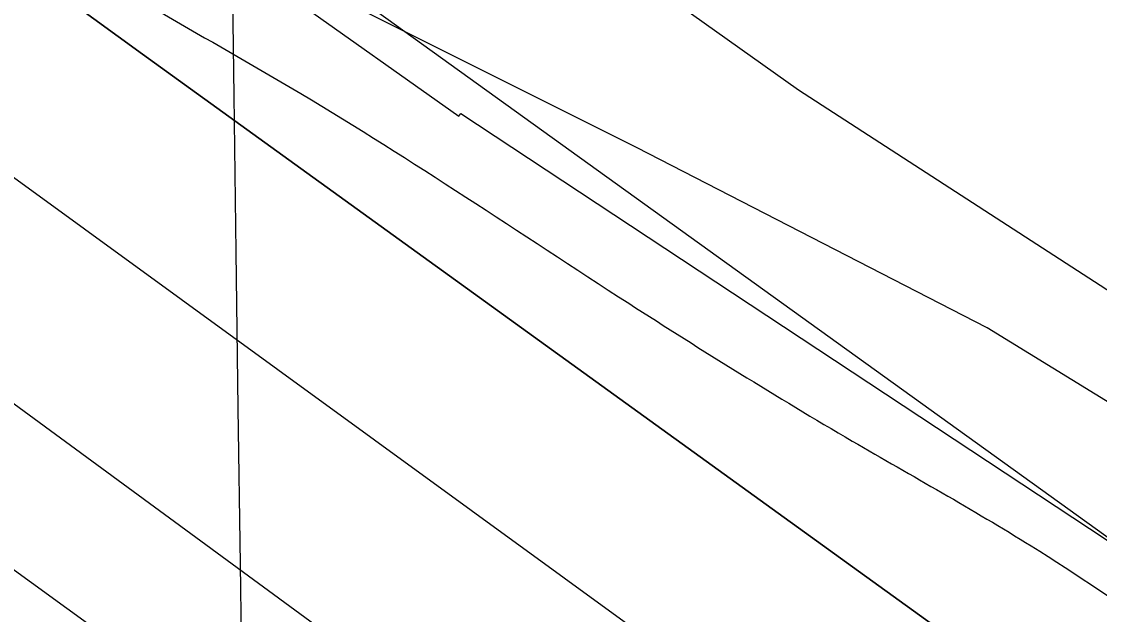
# Model space of a CAD drawing. Extents: x 3734862 to 3772949, y 391520 to 417239.
# Drawn here: x 3762831.1 to 3762994.4, y 399711.1 to 399801 of the extents above; entities that cross this region are included whole.
import ezdxf

# ---------------------------------------------------------------- set-up
doc = ezdxf.new("R2010")
doc.units = 0
for name, color, linetype in [('V-GRID-MAJR', 7, 'Continuous'), ('V-RIVR-EDGE', 7, 'Continuous'), ('V-RRAP-FSHR', 7, 'Continuous'), ('V-RRAP-RVMT', 7, 'Continuous'), ('V-SITE-VEGE', 7, 'Continuous'), ('V-TOPO-DPTH', 7, 'Continuous'), ('V-TOPO-MINR', 7, 'Continuous'), ('V-TOPO-WATR', 7, 'Continuous')]:
    doc.layers.add(name, color=color, linetype=linetype)

msp = doc.modelspace()

# ---------------------------------------------------------------- linework, layer by layer
at = {"layer": 'V-GRID-MAJR'}
msp.add_spline([(3762898.112, 397163.154), (3762817.929, 403220.826), (3762737.7120000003, 409281.10000000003), (3762657.495, 415341.37700000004), (3762657.461, 415343.97500000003)], degree=3, dxfattribs=at)
at = {"layer": 'V-RIVR-EDGE'}
msp.add_spline([(3755702.07690273, 404495.317851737), (3755757.1795837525, 404470.76501479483), (3755793.3040031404, 404451.23285420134), (3755852.470499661, 404424.4091738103), (3755881.387253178, 404415.74665074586), (3755906.2278926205, 404404.38125297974), (3755920.2234916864, 404395.7556256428), (3755948.6690821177, 404379.4075653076), (3755958.16324417, 404378.9319300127), (3755969.012756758, 404378.0007843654), (3755990.692775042, 404368.45183774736), (3756022.7511428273, 404350.28620821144), (3756054.8206911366, 404336.6421406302), (3756079.6557403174, 404323.0159618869), (3756103.5864771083, 404309.3920192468), (3756144.2279862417, 404288.0400533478), (3756167.6931502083, 404268.9913544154), (3756188.906477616, 404253.56549530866), (3756231.358847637, 404233.11336959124), (3756271.5616172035, 404217.1883960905), (3756299.108485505, 404203.1033528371), (3756403.0071399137, 404163.5086117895), (3756460.37395607, 404140.30665317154), (3756508.692058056, 404114.8662746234), (3756530.8208783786, 404103.95974136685), (3756588.1809862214, 404078.0448455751), (3756639.210907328, 404052.14560251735), (3756694.2934634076, 404019.453954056), (3756726.796161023, 403998.1221130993), (3756735.8169238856, 403989.0566281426), (3756740.3150067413, 403979.55016751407), (3756740.2993540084, 403973.219980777), (3756740.7380935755, 403967.792988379), (3756747.5025476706, 403960.5417184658), (3756759.6939941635, 403953.72918812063), (3756786.341022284, 403941.455005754), (3756814.3445189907, 403929.1774692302), (3756864.4734818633, 403904.63693086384), (3756889.3208296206, 403895.9844702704), (3756899.7237762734, 403897.31522365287), (3756908.325924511, 403901.8155426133), (3756919.1765551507, 403901.3365531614), (3756933.175508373, 403894.0673944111), (3756945.8325276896, 403892.6796203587), (3756956.233238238, 403893.1060613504), (3756962.1213312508, 403897.1609324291), (3756970.711180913, 403896.68753323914), (3756978.392245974, 403894.4077453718), (3756992.4102060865, 403894.8252419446), (3757002.816506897, 403897.5124639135), (3757019.104192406, 403901.5416197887), (3757027.69516012, 403901.52037679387), (3757034.024228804, 403901.0525678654), (3757036.273829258, 403896.52541564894), (3757036.7125688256, 403891.09842325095), (3757038.502186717, 403883.4072957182), (3757046.618637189, 403874.34404686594), (3757060.6153543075, 403866.1705757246), (3757076.4106337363, 403853.923226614), (3757104.388415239, 403831.24609759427), (3757122.438885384, 403816.732377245), (3757145.4686639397, 403804.4671392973), (3757165.3445296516, 403796.7312896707), (3757181.59867359, 403787.195759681), (3757194.2355679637, 403777.66917411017), (3757213.6480969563, 403765.41288058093), (3757229.903358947, 403756.32950678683), (3757251.581141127, 403745.87624777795), (3757266.491115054, 403741.3177900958), (3757283.2041235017, 403734.4940792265), (3757308.943485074, 403720.8656643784), (3757360.423326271, 403694.0609908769), (3757393.8258640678, 403670.91828903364), (3757429.9648181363, 403657.2641589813), (3757461.586682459, 403645.42983423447), (3757505.403347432, 403628.13944772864), (3757548.3145819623, 403610.39914113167), (3757591.664556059, 403587.23184213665), (3757649.454459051, 403552.2727043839), (3757711.754743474, 403512.7808241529), (3757753.7571934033, 403493.23412887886), (3757766.8563064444, 403487.7758310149), (3757773.1864931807, 403487.76017828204), (3757785.862519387, 403494.0590595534), (3757794.4534871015, 403494.0378165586), (3757803.485430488, 403489.4938935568), (3757807.0814370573, 403480.89398142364), (3757810.6371937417, 403456.0164462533), (3757814.234318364, 403447.86869031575), (3757826.4157023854, 403436.9867542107), (3757854.414726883, 403422.9005929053), (3757930.256218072, 403373.8798909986), (3757975.846848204, 403342.56819022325), (3758005.1900427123, 403323.5049566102), (3758062.0711611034, 403286.73943018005), (3758092.308605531, 403263.6045547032), (3758175.8244534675, 403209.5911277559), (3758234.505252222, 403169.2038795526), (3758283.703069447, 403133.81382859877), (3758328.8437794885, 403103.4075582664), (3758399.2280908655, 403041.7398995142), (3758421.7900604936, 403023.14559288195), (3758438.054266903, 403017.67946865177), (3758463.827170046, 403017.6157396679), (3758491.4299409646, 403026.1385061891), (3758504.532408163, 403022.0366769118), (3758513.556525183, 403014.3276605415), (3758513.9885564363, 403006.1877309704), (3758499.9493533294, 402997.17926668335), (3758498.1228397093, 402989.94923976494), (3758502.1631761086, 402978.1831162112), (3758510.7329008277, 402969.5709055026), (3758522.0200349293, 402962.76061126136), (3758545.0453412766, 402948.6867485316), (3758582.0684827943, 402926.89157085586), (3758650.225554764, 402878.7941882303), (3758697.608038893, 402840.6956723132), (3758721.522004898, 402820.2893867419), (3758740.937888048, 402809.3895617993), (3758782.023727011, 402784.8713844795), (3758831.236078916, 402755.3593640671), (3758902.1172685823, 402711.7768350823), (3758960.355973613, 402675.46011069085), (3759018.583498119, 402634.6218243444), (3759069.5910581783, 402599.6794573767), (3759134.58750899, 402553.39852589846), (3759185.569353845, 402508.05656643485), (3759223.4766828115, 402478.12034113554), (3759262.2883241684, 402448.18187973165), (3759321.4078624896, 402402.36763912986), (3759371.507756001, 402366.07103968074), (3759431.5394330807, 402323.41965634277), (3759463.5855022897, 402300.2803086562), (3759488.860409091, 402281.6792937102), (3759576.885520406, 402222.68096808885), (3759626.98653197, 402186.83652483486), (3759672.1205336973, 402153.71731732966), (3759778.214003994, 402087.4397704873), (3759832.8343414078, 402050.6798343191), (3759872.999097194, 402019.3815501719), (3759909.5499575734, 401989.4486790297), (3760050.814340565, 401883.7463350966), (3760100.016629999, 401850.1649089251), (3760145.608378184, 401819.30536434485), (3760185.7731339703, 401788.00708019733), (3760211.945644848, 401766.69089197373), (3760254.8211017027, 401734.48158712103), (3760285.5051120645, 401709.0848126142), (3760303.1179606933, 401700.4502408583), (3760325.251253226, 401691.3523323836), (3760352.7835868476, 401671.389258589), (3760391.141953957, 401640.9997590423), (3760430.4079876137, 401611.964491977), (3760461.5530985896, 401590.18384898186), (3760536.946905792, 401542.9728899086), (3760582.987456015, 401510.7557586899), (3760602.845432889, 401495.78540993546), (3760629.0246520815, 401477.18215888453), (3760672.363445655, 401449.49329793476), (3760711.1929758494, 401426.78933565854), (3760818.6116092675, 401347.8480611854), (3760872.326516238, 401310.63820492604), (3760925.5847948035, 401271.62084193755), (3760948.59556647, 401251.66894866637), (3761039.7589378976, 401181.81104798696), (3761107.016169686, 401135.52452624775), (3761151.703605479, 401104.6672177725), (3761172.9269953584, 401093.310764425), (3761186.032816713, 401090.5654037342), (3761199.1509366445, 401092.7937611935), (3761219.5136181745, 401099.0736355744), (3761228.1057039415, 401099.50454877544), (3761233.521515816, 401095.421726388), (3761236.667602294, 401087.72724469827), (3761236.6430051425, 401077.7798083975), (3761228.4695340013, 401063.78309127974), (3761223.028006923, 401057.466321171), (3761223.0078819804, 401049.32750965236), (3761228.8613153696, 401039.36553867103), (3761242.394695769, 401026.6716236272), (3761254.1384582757, 401021.6688361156), (3761266.791005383, 401018.4724372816), (3761292.522540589, 401001.678929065), (3761317.338582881, 400980.36609499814), (3761342.145680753, 400955.4360113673), (3761463.0719793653, 400853.4012293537), (3761509.994480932, 400812.1387381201), (3761550.151410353, 400777.67536060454), (3761585.343566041, 400746.84153122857), (3761681.4739473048, 400674.2583948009), (3761756.3954733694, 400618.90974226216), (3761817.7735565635, 400572.18559900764), (3761878.259625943, 400530.4374100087), (3761996.4931123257, 400436.54814782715), (3762057.419039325, 400389.82512262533), (3762104.8037595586, 400352.6309190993), (3762156.25229529, 400313.16587212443), (3762204.5446820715, 400277.32590108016), (3762245.166066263, 400247.83512366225), (3762291.6453560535, 400210.19100004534), (3762325.939907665, 400182.0723439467), (3762356.1795881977, 400159.8417808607), (3762404.0187007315, 400123.550771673), (3762432.901912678, 400101.32356274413), (3762455.4851253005, 400091.3202238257), (3762473.53335934, 400075.90219108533), (3762512.340528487, 400044.15510489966), (3762551.5998538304, 400012.4069006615), (3762593.579942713, 399983.8170814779), (3762620.206845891, 399963.4040875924), (3762661.74036884, 399937.0761674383), (3762686.5664736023, 399919.832739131), (3762793.0819126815, 399841.3458569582), (3762834.6098453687, 399812.7571558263), (3762873.439375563, 399790.0531935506), (3762923.0982934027, 399758.27927410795), (3762956.9585776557, 399737.3962351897), (3762984.0488175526, 399721.50368520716), (3763024.221399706, 399693.3704944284), (3763075.2267236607, 399657.5238150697), (3763115.862642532, 399633.91106819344), (3763172.753823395, 399601.2149475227), (3763228.740691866, 399568.52106295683), (3763285.1741262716, 399533.5652793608), (3763344.3093173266, 399494.0812254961), (3763398.471908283, 399455.0616264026), (3763444.055830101, 399421.03698845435), (3763484.67609624, 399391.094054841), (3763603.3762734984, 399303.0817051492), (3763654.820337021, 399261.8080333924), (3763661.1449334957, 399259.5315996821), (3763667.0106654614, 399254.54334685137), (3763671.9609045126, 399245.0357681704), (3763696.325908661, 399224.17620835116), (3763722.9438674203, 399200.1459649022), (3763745.502482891, 399180.19518968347), (3763818.144221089, 399117.1654720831), (3763841.612739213, 399099.4732417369), (3763852.4465990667, 399092.2119093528), (3763858.756660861, 399084.05744510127), (3763874.9929159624, 399067.2874159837), (3763898.0003334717, 399045.97905412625), (3763924.6227644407, 399023.7574354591), (3763949.0000671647, 399007.8715937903), (3763970.201095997, 398987.47201653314), (3764004.0267206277, 398952.57213555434), (3764028.3794262, 398926.7388575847), (3764056.7981833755, 398899.539048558), (3764092.878998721, 398862.37279634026), (3764130.7706749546, 398826.1063843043), (3764147.012520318, 398811.59713616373), (3764152.861481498, 398799.8265404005), (3764162.316511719, 398783.52543826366), (3764173.5835208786, 398768.57633250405), (3764186.6680992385, 398757.2400040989), (3764206.0839823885, 398746.34017915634), (3764226.87310491, 398742.219342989), (3764246.2945783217, 398733.5802990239), (3764269.3154124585, 398717.6978115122), (3764284.2007892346, 398703.1919175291), (3764301.80692955, 398691.8444086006), (3764323.0247291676, 398678.2271742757), (3764345.137896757, 398660.9904542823), (3764412.350406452, 398596.61768472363), (3764457.023307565, 398559.8823457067), (3764502.599403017, 398522.69261438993), (3764538.2582495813, 398497.7356975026), (3764566.263982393, 398486.3624733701), (3764583.8936018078, 398484.51024454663), (3764604.245102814, 398486.26855697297), (3764616.453320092, 398486.2383695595), (3764626.38957587, 398481.6922104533), (3764630.8932489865, 398474.446530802), (3764636.2866998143, 398461.32058450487), (3764634.902279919, 398450.0200337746), (3764631.7159435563, 398441.436892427), (3764633.0556413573, 398434.65119533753), (3764636.2095542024, 398430.12180701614), (3764643.885029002, 398425.5812381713), (3764661.0569019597, 398421.46934642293), (3764685.4431491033, 398409.2007543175), (3764715.2183748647, 398381.9975911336), (3764745.4491109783, 398356.1497784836), (3764793.3083484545, 398327.9975808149), (3764844.3147904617, 398292.60305765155), (3764885.8281884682, 398258.136325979), (3764918.7774520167, 398234.54258599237), (3764992.815908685, 398187.78713727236), (3765058.2712240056, 398144.2180249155), (3765088.0744010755, 398128.3187666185), (3765140.907356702, 398100.1542703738), (3765168.890728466, 398079.7379223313), (3765193.714597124, 398061.590181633), (3765246.1166395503, 398042.0177711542), (3765282.230996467, 398018.41620480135), (3765309.740969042, 397989.410007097), (3765339.951580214, 397955.42338292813), (3765361.1492548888, 397933.6673370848), (3765382.3469295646, 397911.9112912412), (3765434.688597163, 397867.9224462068), (3765477.570762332, 397838.4260785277), (3765508.7337621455, 397823.87993466), (3765545.3025113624, 397801.1815626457), (3765575.5399557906, 397778.0466871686), (3765617.5211627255, 397749.90902418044), (3765653.635519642, 397726.3074578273), (3765681.6289538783, 397709.96051554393), (3765727.234118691, 397684.52684530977), (3765761.9897709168, 397660.02432072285), (3765771.936089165, 397659.54756737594), (3765788.2148302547, 397659.95947368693), (3765793.6362323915, 397658.13743227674), (3765793.625051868, 397653.61587032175), (3765785.4739417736, 397648.6622771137), (3765785.466115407, 397645.4971837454), (3765790.8606842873, 397632.8233936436), (3765800.333603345, 397623.75679063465), (3765814.7757683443, 397612.8692642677), (3765831.939814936, 397605.59227915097), (3765847.3075353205, 397603.29348439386), (3765858.1481034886, 397598.7450891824), (3765865.8213421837, 397593.3002079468), (3765888.841058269, 397576.96556423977), (3765908.697917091, 397561.54305929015), (3765918.1607736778, 397548.4070505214), (3765919.501589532, 397542.07350962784), (3765921.295679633, 397536.19100687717), (3765926.7148456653, 397533.4646530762), (3765933.047268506, 397534.3533127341), (3765940.731687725, 397533.4299934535), (3765944.7932671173, 397530.2548376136), (3765956.9746511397, 397519.3729015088), (3765987.673196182, 397499.85415754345), (3766024.6717405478, 397468.111543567), (3766059.413976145, 397438.18314463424), (3766085.125386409, 397413.2508248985), (3766102.727054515, 397400.09469118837), (3766131.6091484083, 397377.41532606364), (3766172.6882790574, 397350.184211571), (3766210.592253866, 397318.8915176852), (3766264.3161052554, 397285.29891099), (3766306.7584128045, 397260.77737951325), (3766362.727392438, 397220.84899581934), (3766381.1243656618, 397208.4974980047)], degree=3, dxfattribs=at)
at = {"layer": 'V-RRAP-FSHR'}
msp.add_lwpolyline([(3754460.933595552, 405046.65586063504), (3755005.699548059, 404860.94322046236), (3755712.4233887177, 404532.3764361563), (3756610.551261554, 404118.0967557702), (3756963.9131818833, 403918.09931558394), (3757348.8020142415, 403748.52901142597), (3757842.441694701, 403484.6052991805), (3758500.898271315, 403026.8301947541), (3759143.8002879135, 402584.14680234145), (3759834.389984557, 402066.73803385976), (3760444.4564171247, 401629.94059345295), (3760667.448801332, 401482.9781613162), (3761054.5269456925, 401205.38814505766), (3761588.83581019, 400792.8902246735), (3762211.7309147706, 400314.43236822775), (3762948.824547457, 399790.6461277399), (3763371.873763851, 399516.16292748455), (3763828.6637802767, 399148.503919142)], dxfattribs=at)
at = {"layer": 'V-RRAP-RVMT'}
for p, q in [((3762834.340000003, 399831.2940000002), (3762897.3611279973, 399786.6446208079)), ((3762897.3611279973, 399786.6446208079), (3762897.6530000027, 399787.02800000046)), ((3762897.6530000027, 399787.02800000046), (3763124.079000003, 399637.47800000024))]:
    msp.add_line(p, q, dxfattribs=at)
at = {"layer": 'V-SITE-VEGE'}
msp.add_lwpolyline([(3763022.913, 399726.564), (3762977.4020000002, 399754.556), (3762924.273, 399781.909), (3762879.42, 399804.36), (3762847.688, 399821.876), (3762809.11, 399851.208), (3762772.623, 399882.603), (3762733.3710000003, 399914.71), (3762691.33, 399943.37200000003), (3762651.346, 399969.942)], dxfattribs=at)
at = {"layer": 'V-TOPO-DPTH'}
for points in [[(3763624.9810617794, 399209.699856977), (3763175.672332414, 399498.9343155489), (3763151.7128553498, 399514.4741137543), (3763127.825205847, 399530.1227418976), (3763104.0452976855, 399545.9346149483), (3763080.337217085, 399561.8553179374), (3763056.778665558, 399577.993305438), (3763033.347610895, 399594.31210731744), (3763010.1078015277, 399610.90213076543), (3762986.995489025, 399627.6729685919), (3762543.3181991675, 399953.5684779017), (3762510.4493876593, 399977.75244824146), (3762477.6065945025, 400001.9716417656), (3762444.802828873, 400026.24367006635), (3762412.0250815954, 400050.55092155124), (3762409.2887390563, 400052.583548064), (3762377.9258043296, 400075.9371302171), (3762346.59903902, 400099.33901360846), (3762315.326527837, 400122.81334885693), (3762284.0901860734, 400146.33598534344), (3761746.546744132, 400552.1107698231)], [(3763624.9810617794, 399209.699856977), (3763175.672332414, 399498.9343155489), (3763151.7128553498, 399514.4741137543), (3763127.825205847, 399530.1227418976), (3763104.0452976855, 399545.9346149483), (3763080.337217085, 399561.8553179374), (3763056.778665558, 399577.993305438), (3763033.347610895, 399594.31210731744), (3763010.1078015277, 399610.90213076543), (3762986.995489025, 399627.6729685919), (3762543.3181991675, 399953.5684779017), (3762510.4493876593, 399977.75244824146), (3762477.6065945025, 400001.9716417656), (3762444.802828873, 400026.24367006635), (3762412.0250815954, 400050.55092155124), (3762409.2887390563, 400052.583548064), (3762377.9258043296, 400075.9371302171), (3762346.59903902, 400099.33901360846), (3762315.326527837, 400122.81334885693), (3762284.0901860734, 400146.33598534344), (3761746.546744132, 400552.1107698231)], [(3762093.856911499, 400353.63054097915), (3762149.9387605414, 400310.65157861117), (3762206.231186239, 400267.94879407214), (3762262.6639963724, 400225.43012808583), (3762353.748333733, 400157.1539430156), (3762364.761521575, 400148.9348225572), (3762375.797711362, 400140.746842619), (3762386.868404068, 400132.6055734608), (3762397.9620987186, 400124.4954448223), (3762742.0866278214, 399874.03463819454), (3762795.75436048, 399835.02504109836), (3762849.454270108, 399796.0598465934), (3762903.202445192, 399757.1612559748), (3762956.9827972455, 399718.30706794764), (3763038.8922421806, 399659.2079569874), (3763051.760693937, 399649.9629031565), (3763064.65406388, 399640.752883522), (3763077.584811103, 399631.59541518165), (3763090.5404765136, 399622.47298103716), (3763453.449641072, 399368.04191494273)]]:
    msp.add_lwpolyline(points, dxfattribs=at)
at = {"layer": 'V-TOPO-MINR'}
for points in [[(3763691.4, 399228.17), (3763083.6358331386, 399659.65644288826), (3763081.527594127, 399661.1548628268), (3763079.420402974, 399662.65475326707), (3763077.3147836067, 399664.15684946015), (3763075.2102120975, 399665.6604161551), (3763061.166890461, 399675.7044808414), (3763052.0445156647, 399682.2354632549), (3763042.926236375, 399688.77215298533), (3763033.814100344, 399695.3174036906), (3763024.7060598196, 399701.8683617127), (3762392.6174930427, 400156.94858994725), (3762390.8311297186, 400158.2416219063), (3762389.0491907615, 400159.54069045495), (3762387.2738883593, 400160.8488138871), (3762385.503010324, 400162.1629739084), (3762370.427630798, 400173.4099601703), (3762361.142528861, 400180.3786150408), (3762351.88428806, 400187.3825659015), (3762342.6663389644, 400194.439460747), (3762333.4752510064, 400201.5316515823), (3761742.01102267, 400660.63784386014)], [(3763624.9810617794, 399209.699856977), (3763175.672332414, 399498.9343155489), (3763151.7128553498, 399514.4741137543), (3763127.825205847, 399530.1227418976), (3763104.0452976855, 399545.9346149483), (3763080.337217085, 399561.8553179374), (3763056.778665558, 399577.993305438), (3763033.347610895, 399594.31210731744), (3763010.1078015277, 399610.90213076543), (3762986.995489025, 399627.6729685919), (3762543.3181991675, 399953.5684779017), (3762510.4493876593, 399977.75244824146), (3762477.6065945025, 400001.9716417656), (3762444.802828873, 400026.24367006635), (3762412.0250815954, 400050.55092155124), (3762409.2887390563, 400052.583548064), (3762377.9258043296, 400075.9371302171), (3762346.59903902, 400099.33901360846), (3762315.326527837, 400122.81334885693), (3762284.0901860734, 400146.33598534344), (3761746.546744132, 400552.1107698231)], [(3763345.796332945, 399414.28406897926), (3763271.37007574, 399464.7614899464), (3763197.175796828, 399515.583514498), (3763097.9715040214, 399584.0432089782), (3763073.6182131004, 399600.9853381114), (3763049.3513621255, 399618.04941166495), (3763025.2141710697, 399635.2964018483), (3763001.163419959, 399652.665336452), (3762811.337193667, 399790.84822952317), (3762736.231577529, 399845.60508518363), (3762661.179533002, 399900.4351577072), (3762586.20784589, 399955.37505552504), (3762511.2897303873, 400010.3881702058), (3762403.5333282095, 400089.636247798), (3762382.5592502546, 400105.1147252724), (3762361.6193815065, 400120.63918648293), (3762340.7308265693, 400136.2326232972), (3762319.8764808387, 400151.8720438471), (3762062.1662813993, 400345.8029451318)], [(3763630.230004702, 399188.0179825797), (3763187.7743876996, 399472.1860116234), (3763160.264117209, 399489.91027576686), (3763132.787888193, 399507.68699048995), (3763105.3627213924, 399525.54238108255), (3763077.971596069, 399543.45022225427), (3763027.9659998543, 399576.24539702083), (3763025.608204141, 399577.8024401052), (3763023.2570743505, 399579.3694164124), (3763020.9159434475, 399580.9512925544), (3763018.581478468, 399582.54310191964), (3762998.924714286, 399596.0381642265), (3762986.8011725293, 399604.43351279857), (3762974.7233644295, 399612.89359488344), (3762962.7141568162, 399621.45077723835), (3762950.7506828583, 399630.0726931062), (3762334.5142992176, 400077.9715631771)]]:
    msp.add_lwpolyline(points, dxfattribs=at)
at = {"layer": 'V-TOPO-WATR'}
msp.add_lwpolyline([(3763453.449641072, 399368.04191494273), (3763090.5404765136, 399622.47298103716), (3763077.584811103, 399631.59541518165), (3763064.65406388, 399640.752883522), (3763051.760693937, 399649.9629031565), (3763038.8922421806, 399659.2079569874), (3762956.9827972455, 399718.30706794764), (3762903.202445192, 399757.1612559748), (3762849.454270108, 399796.0598465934), (3762795.75436048, 399835.02504109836), (3762742.0866278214, 399874.03463819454), (3762397.9620987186, 400124.4954448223), (3762386.868404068, 400132.6055734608), (3762375.797711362, 400140.746842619), (3762364.761521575, 400148.9348225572), (3762353.748333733, 400157.1539430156), (3762262.6639963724, 400225.43012808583), (3762206.231186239, 400267.94879407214), (3762149.9387605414, 400310.65157861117), (3762093.856911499, 400353.63054097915)], dxfattribs=at)

doc.saveas('drawing.dxf')
